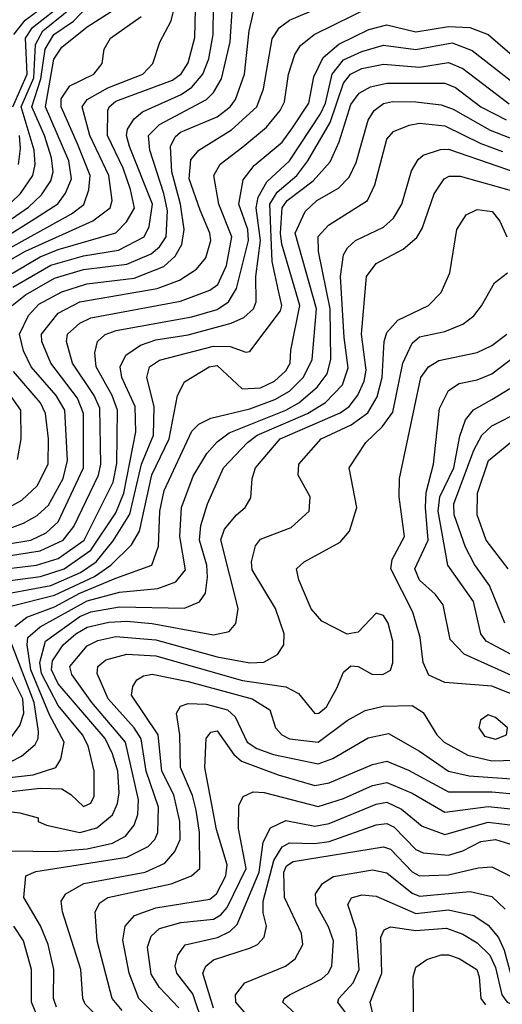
# Model space of a CAD drawing. Extents: x 501367 to 657802, y 482273 to 547541.
# Tile 558 of 656: x 593839 to 595174, y 532169 to 534896. Entities that reach past the tile are written whole.
import ezdxf

# ---------------------------------------------------------------- set-up
doc = ezdxf.new("R2010")
doc.units = 0

msp = doc.modelspace()

# ---------------------------------------------------------------- linework, layer by layer
at = {"layer": '0CON20XD'}
for points in [[(593745, 534295.3), (593863.1, 534376.9), (593898.7, 534411.3), (593925, 534450.3), (593930.9, 534475), (593926.1, 534513.9), (593907, 534575), (593872.2, 534655), (593897.2, 534732.8), (593908.6, 534815), (593933.3, 534855), (593987.5, 534892.5), (594046.7, 534955)], [(593822.3, 534855), (593854, 534895), (593945, 534962.9)], [(593655, 533419.7), (593869.7, 533455), (593912, 533475), (593944.9, 533505.1), (594015.1, 533655), (594014.9, 533805), (593998.1, 533848.1), (593924.3, 533945), (593899.7, 534005), (593898.7, 534025), (593945, 534083.6), (594005, 534115.1), (594218.5, 534151.5), (594280.7, 534175), (594327.8, 534205), (594353.8, 534236.2), (594367.4, 534285), (594364.8, 534305), (594338.2, 534368.2), (594307.5, 534455), (594312.4, 534507.6), (594334.1, 534535), (594425, 534590.8), (594495.1, 534654.9), (594513, 534705), (594537.1, 534842.9), (594556.6, 534873.4), (594585, 534894.8), (594718.3, 534951.7)], [(593707.8, 534172.2), (593854.8, 534255.2), (594040.8, 534339.2), (594089.2, 534375), (594094.5, 534395), (594084.9, 534464.9), (594032.9, 534575), (594011.7, 534655), (594025.6, 534675), (594082.3, 534707.7), (594179.6, 534745), (594207.3, 534775), (594226.2, 534833.8), (594257.3, 534892.7), (594267.7, 534935)], [(593776.3, 533406.4), (593895, 533424.7), (593959.1, 533455), (593988, 533492), (594057, 533635), (594063.5, 533665), (594060.2, 533820.2), (594044.6, 533855), (593984.8, 533945), (593967.8, 534005), (593971.2, 534025), (594005, 534055.5), (594035, 534070.6), (594283.3, 534116.7), (594365, 534147.4), (594387.2, 534162.8), (594411.1, 534215), (594425.9, 534295), (594389.9, 534385), (594376, 534465), (594393.7, 534496.3), (594455.7, 534544.3), (594521.5, 534598.5), (594559.8, 534645), (594571, 534669), (594582.1, 534745), (594599.8, 534800.2), (594615.3, 534825), (594653.3, 534855), (594815, 534934.8)], [(593789.2, 534365), (593840.9, 534415), (593874.6, 534465), (593881, 534495), (593878.2, 534535), (593842.9, 534655), (593877.5, 534735), (593882.1, 534827.9), (593902.1, 534865), (593988.7, 534935)], [(593797.8, 533482.2), (593848.8, 533501.2), (593886.9, 533523.1), (593918.3, 533551.7), (593959, 533625), (593970.5, 533675), (593963.3, 533815), (593939.6, 533855), (593870.3, 533935), (593849.1, 533979.1), (593837.8, 534025), (593863.3, 534076.8), (593891.5, 534108.5), (593955, 534142.8), (594024.4, 534165), (594155, 534180.3), (594237.4, 534212.6), (594268.4, 534241.6), (594286.8, 534273.2), (594293.4, 534315), (594283.2, 534385), (594259.8, 534475), (594256.2, 534545), (594268.7, 534571.3), (594283.4, 534585), (594385, 534627.3), (594420.8, 534655), (594435.6, 534675), (594460.7, 534745), (594473.4, 534865), (594492, 534945)], [(593817.8, 534105), (593855, 534133.7), (593935, 534180.6), (594015, 534204.1), (594135, 534219.3), (594202.3, 534247.7), (594225, 534267), (594243.6, 534295), (594247.1, 534367.1), (594237.5, 534415), (594198.6, 534535), (594195.2, 534575), (594225, 534606), (594355.1, 534674.9), (594375.2, 534695), (594397.4, 534732.6), (594420.6, 534835), (594427.2, 534935)], [(593819.2, 534155), (593925, 534216.2), (594015, 534242), (594112.1, 534257.9), (594182.8, 534295), (594197, 534323), (594206.2, 534385), (594142.3, 534545), (594134.3, 534575), (594137.1, 534592.9), (594155, 534621.8), (594178.8, 534641.2), (594285, 534689.2), (594315, 534709.4), (594344.9, 534745), (594361.8, 534788.2), (594374.1, 534855), (594374.9, 534935)], [(593819.5, 534655), (593859.3, 534745), (593855, 534845.3), (593873.5, 534875), (593963, 534945)], [(593755, 534266.8), (593879.5, 534345), (593943.6, 534386.4), (593965, 534415.8), (593982, 534455), (593974.7, 534505), (593909.8, 534655), (593933.4, 534786.6), (593955, 534819.8), (594025, 534876.5), (594102, 534925)], [(593767.5, 534165), (593895, 534239.3), (593945, 534259.7), (594105, 534306.3), (594133.8, 534336.2), (594155.8, 534374.2), (594145, 534426.2), (594124.9, 534484.9), (594081.5, 534575), (594082.7, 534645), (594086, 534655), (594105, 534670.3), (594261.3, 534728.7), (594285, 534746.2), (594305, 534776.8), (594322.9, 534847.1), (594324.9, 534925.1)], [(593785, 534249.7), (593981.5, 534358.5), (594015.7, 534384.3), (594030, 534425), (594033.3, 534465), (593998.1, 534551.9), (593953.3, 534655), (593953.3, 534676.7), (593977.2, 534712.8), (594043.5, 534745), (594066.5, 534775), (594072.4, 534815), (594089.4, 534845), (594174.9, 534905.1)], [(593706.3, 533363.7), (593885, 533385.1), (593945, 533403.7), (594016.7, 533455), (594096.9, 533615), (594107, 533667), (594109.1, 533815), (594094.4, 533855), (594050.3, 533935), (594046.8, 533973.2), (594053.5, 534005), (594075, 534023.9), (594105.5, 534035), (594315, 534073.4), (594385, 534093.6), (594416.8, 534115), (594438.2, 534151.8), (594471.5, 534285), (594469.5, 534315), (594445.4, 534385), (594457.2, 534452.8), (594487.4, 534492.6), (594565, 534557.2), (594593.1, 534596.9), (594639, 534665), (594652.3, 534737.7), (594678.8, 534791.2), (594721.5, 534828.5), (594805, 534868.8), (594855, 534882.4), (594935, 534862.3), (595025, 534877.8), (595084.4, 534874.4), (595135.1, 534855.1), (595215, 534786)], [(593735, 533332.4), (593895.9, 533354.1), (593961.6, 533375), (594035, 533426.5), (594105, 533530.3), (594126.5, 533585), (594159.9, 533755), (594157.7, 533825), (594121.6, 533905), (594116.6, 533935), (594132.6, 533967.4), (594173.1, 533995), (594215, 534009.7), (594305, 534023.6), (594424.2, 534055.8), (594458.7, 534071.3), (594485.6, 534095), (594492.7, 534115), (594491.8, 534185), (594505.3, 534284.7), (594493.2, 534375), (594498.5, 534405), (594522.8, 534447.2), (594585, 534505.2), (594670.8, 534635), (594684.4, 534665), (594702.9, 534745), (594735.1, 534784.9), (594785, 534808.1), (594845, 534825.4), (594935, 534814.1), (595035, 534832.1), (595091.2, 534811.2), (595208.4, 534718.4)], [(593755, 533297.8), (593925, 533329.4), (594006.4, 533365), (594050.4, 533395), (594097.6, 533452.4), (594143.4, 533526.6), (594175.8, 533665), (594209.1, 533745), (594210.8, 533825), (594190, 533905), (594197.5, 533935), (594225, 533952.8), (594375, 533992.2), (594420.8, 533990.8), (594464.3, 533975.7), (594475, 533977.1), (594560.2, 534090.2), (594563.9, 534105), (594555.1, 534145), (594536.8, 534226.8), (594531, 534385), (594551.5, 534418.5), (594605.4, 534465), (594636.2, 534505), (594698.2, 534611.8), (594735, 534720.5), (594754, 534745), (594785, 534760.8), (594845, 534772.8), (594945, 534765.1), (595025, 534777.4), (595065, 534760.6), (595193.3, 534663.3)], [(593817.7, 533272.3), (593935, 533302.2), (594045.7, 533354.3), (594090.9, 533385), (594148.2, 533441.8), (594170.1, 533479.9), (594204.3, 533635.7), (594252.6, 533735), (594274.8, 533855.2), (594295, 533892.7), (594362.5, 533935), (594385, 533938.8), (594454.1, 533874.1), (594505, 533876.5), (594543.3, 533895), (594575, 533923.4), (594587, 533945), (594589.1, 533980.9), (594613.8, 534105), (594564, 534274), (594560.4, 534305), (594565.3, 534375), (594578.3, 534395), (594650.4, 534449.6), (594697.4, 534502.6), (594722.5, 534557.6), (594755, 534660.9), (594777.7, 534692.3), (594809.7, 534710.3), (594855, 534720.1), (595015, 534720.3), (595045, 534708.7), (595114.3, 534655), (595185, 534618.5)], [(593824.6, 533215.4), (593858.4, 533241.6), (593935, 533270.2), (594005, 533307.7), (594105, 533349.6), (594204.6, 533385), (594222.4, 533437.6), (594226.5, 533535), (594238, 533592), (594315, 533756.2), (594334.2, 533775.8), (594367.1, 533792.9), (594475, 533818.4), (594545, 533844.2), (594585, 533867.5), (594623.9, 533906.1), (594648.1, 533955), (594660.3, 534095), (594601.1, 534305), (594628.5, 534365), (594661.1, 534395), (594720.5, 534429.5), (594750.4, 534459.6), (594769.4, 534500.6), (594802.5, 534617.5), (594819.5, 534645), (594845, 534663.8), (594870.6, 534669.4), (594935, 534669.1), (595005, 534660.7), (595038.6, 534648.6), (595140.3, 534590.3), (595195, 534568.7)], [(593745, 532789.6), (593875.4, 532804.6), (593938.9, 532825), (593952.3, 532847.7), (593962, 532895), (593921, 532971), (593869.1, 533095), (593858.8, 533165), (593861.2, 533185), (593895.4, 533214.6), (594025, 533286.8), (594115, 533310.3), (594220.8, 533320.8), (594270.4, 533339.6), (594297.3, 533372.7), (594281.6, 533465), (594286.1, 533545), (594318.4, 533631.6), (594356, 533695), (594385, 533727.3), (594417.9, 533752.1), (594574.8, 533815), (594611.1, 533835), (594661.7, 533878.3), (594689, 533915), (594699.6, 533955), (594697.9, 534095), (594665.6, 534254.4), (594664.3, 534295.7), (594693.3, 534326.7), (594800.9, 534395), (594821.6, 534438.4), (594855, 534565.5), (594873.1, 534586.9), (594916.1, 534603.9), (594945, 534609.7), (595015, 534602.6), (595115, 534553.2), (595175, 534530.7)], [(593834.9, 534495), (593840.8, 534539.2), (593838.3, 534575)], [(594035, 532725.9), (594044.2, 532745.8), (594044.8, 532814.8), (594028.4, 532885), (594012.6, 532915), (593945, 532996.4), (593899.2, 533085), (593894.4, 533115.6), (593910.3, 533175), (594005, 533243.1), (594035, 533256.5), (594115, 533270), (594295, 533265.9), (594336.2, 533283.8), (594352.5, 533307.5), (594358.2, 533351.8), (594356.2, 533385), (594336.5, 533455), (594339.6, 533495), (594358.6, 533555), (594402.4, 533655), (594469, 533725), (594496, 533745), (594634.8, 533805), (594685, 533835.8), (594732.1, 533885), (594748, 533932), (594736.1, 534016.1), (594726.4, 534185), (594735.1, 534244.9), (594745.5, 534264.5), (594767.7, 534285), (594845, 534321.9), (594873.3, 534346.7), (594896, 534385), (594922.6, 534477.4), (594941, 534509), (594955, 534521.1), (595003, 534537), (595025, 534537.7), (595215, 534472.3)], [(594438.9, 533525), (594462.1, 533545), (594478.6, 533571.4), (594481.7, 533625), (594491.1, 533655), (594559.4, 533735), (594725, 533807.2), (594750.4, 533825), (594773.9, 533856.1), (594791.6, 533895), (594797, 533925), (594784.3, 534025), (594797.9, 534185), (594825, 534221.2), (594899.5, 534260.5), (594937.5, 534292.5), (594952.1, 534317.9), (594986, 534414), (595012.9, 534455), (595027.3, 534462.7), (595057.2, 534462.8), (595215, 534418.6)], [(593815, 532594.5), (593935, 532592.6), (594025, 532599.2), (594095.1, 532614.9), (594131.2, 532635), (594155.6, 532665), (594165.5, 532695), (594166.9, 532735), (594131.3, 532895), (594037.8, 533005), (593982.7, 533082.7), (593976.8, 533105), (594025, 533162.1), (594055, 533176.4), (594105, 533187.9), (594215, 533178.4), (594385, 533131.6), (594475.2, 533114.8), (594513.8, 533116.2), (594551.7, 533138.3), (594569.6, 533165), (594570, 533195), (594546.2, 533265), (594482, 533372), (594480, 533395), (594490.7, 533439.3), (594505, 533457.5), (594589.9, 533490.1), (594640, 533535), (594642.2, 533575), (594609.6, 533635), (594610.8, 533665), (594672.8, 533735), (594756.3, 533773.7), (594802.4, 533807.6), (594828, 533852), (594841.5, 533905), (594847.6, 534005), (594855, 534030), (594885, 534064.2), (594970, 534105), (595005, 534140.8), (595029.2, 534195), (595048.4, 534315), (595074.1, 534355.9), (595105, 534370.4), (595146.5, 534365), (595167.7, 534337.7), (595186.3, 534295)], [(593940.8, 532160.8), (593932.2, 532185), (593932.9, 532265), (593917.5, 532335), (593896.5, 532386.5), (593850, 532465), (593855.7, 532525), (593883, 532537), (594135, 532576.5), (594193.8, 532606.2), (594212.3, 532625), (594220.7, 532645), (594222.2, 532715), (594188.1, 532815), (594174.4, 532904.4), (594154.9, 532935), (594083, 533015), (594053, 533085), (594054.7, 533105), (594077.3, 533122.7), (594135, 533139), (594215, 533134), (594455, 533066.2), (594575, 533048.6), (594610.3, 533030.3), (594655, 532974.7), (594666.4, 532975), (594687.4, 532992.6), (594716.3, 533045), (594735, 533089.2), (594755, 533106.2), (594775, 533104.3), (594815, 533082.6), (594845, 533083.2), (594865.1, 533094.9), (594871.4, 533115), (594871, 533175), (594858, 533225), (594845, 533245.8), (594825, 533252.5), (594775, 533200), (594745, 533194.2), (594675, 533230), (594645, 533264.5), (594611.2, 533345), (594604.5, 533375), (594625.5, 533395), (594725, 533449.2), (594750.9, 533479.1), (594771.3, 533545), (594750.4, 533655), (594796.7, 533725), (594841.9, 533768.1), (594871.1, 533808.9), (594899.1, 533945), (594925, 534000.6), (594945, 534018), (595015, 534032.6), (595065, 534053.2), (595095, 534075.9), (595116.2, 534103.9), (595152.8, 534167.2), (595188.1, 534195)], [(595233.8, 533015), (595145, 533049.9), (595015, 533060.4), (594970.6, 533080.6), (594955.3, 533115.3), (594946.4, 533185), (594926.3, 533255), (594865.6, 533375), (594869.1, 533400.9), (594903.2, 533465), (594888.8, 533575), (594889.4, 533625), (594948.9, 533905), (594969.7, 533935), (594998.2, 533951.8), (595104.7, 533974.7), (595145, 533993.9), (595186.5, 534025)], [(595275, 533045.7), (595068.7, 533138.7), (595029.8, 533179.8), (595010.3, 533275), (594988.4, 533305), (594945, 533344.2), (594931.8, 533375), (594969.3, 533455), (594961.2, 533545), (594963.2, 533586.8), (594984, 533665), (595000.8, 533819.2), (595025, 533868.8), (595055, 533888.3), (595105, 533898.9), (595145, 533915.6), (595230, 533980)], [(593775, 533527.7), (593844.1, 533565), (593887.2, 533605), (593917.6, 533665), (593918, 533735), (593909.7, 533805), (593896.1, 533835), (593821.6, 533921.6)], [(593832.2, 533677.8), (593842.7, 533735), (593841.7, 533815), (593767.8, 533917.8)], [(595325, 533070.1), (595129.5, 533175), (595114.8, 533195), (595094.8, 533285), (595023.1, 533385), (594997.1, 533535), (595001.4, 533575), (595040.2, 533655), (595057, 533743), (595072.1, 533787.9), (595094.6, 533815.4), (595145.4, 533844.6), (595195.1, 533874.9)], [(595181.2, 533225), (595164.6, 533265), (595138.9, 533328.9), (595096.8, 533386.8), (595072.7, 533435), (595040.9, 533525), (595040.4, 533555), (595095, 533703.5), (595117.2, 533745), (595145, 533771.6), (595225, 533812.3)], [(595190, 533375), (595129.4, 533455), (595104.6, 533524.6), (595105.8, 533585), (595136, 533675), (595305, 533813.5)], [(593755, 532709.2), (593839.1, 532699.1), (593890, 532685), (593890, 532675), (593912.5, 532665), (594005.1, 532645.1), (594052.4, 532657.6), (594095, 532694.2), (594109.4, 532725), (594113.4, 532755), (594109.9, 532815), (594095, 532862.5), (594074.6, 532905), (593945, 533056.8), (593926.1, 533095), (593929.7, 533120.3), (593958.4, 533165), (593993.9, 533195), (594025, 533213.6), (594085, 533227.1), (594135, 533229.9), (594205, 533224), (594375, 533192.6), (594418.6, 533201.4), (594436.4, 533223.6), (594443.3, 533265), (594394.8, 533455.2), (594405, 533485.4), (594438.9, 533525)], [(593809.5, 532900.5), (593838.9, 532941.1), (593850.1, 532975), (593846.8, 533015), (593761.6, 533185)], [(593815, 532841.6), (593843.7, 532856.3), (593881.2, 532888.8), (593889.4, 532905), (593890.1, 532925), (593878.5, 533005), (593809.5, 533185)], [(594084.7, 532104.7), (594019.7, 532169.7), (594013.2, 532185), (594007.3, 532265), (593957, 532425), (593952.8, 532455), (593966.5, 532475), (594016.1, 532503.9), (594185.5, 532534.5), (594240.5, 532559.5), (594268.1, 532591.9), (594282.6, 532625), (594282, 532675), (594265, 532749.2), (594231.6, 532815), (594221.5, 532915), (594147.5, 533025), (594151.2, 533048.8), (594162.6, 533067.4), (594181, 533079), (594205, 533083.3), (594305, 533063.1), (594482.3, 533015), (594530.8, 532985), (594546.2, 532935), (594563.6, 532915), (594585, 532904.1), (594665, 532895.5), (594745.1, 532954.9), (594795, 532982.7), (594844.8, 532994.8), (594925, 532996.2), (594955, 532976.9), (594992.9, 532915), (595012.9, 532895), (595078.9, 532858.9), (595145, 532843.1), (595307.5, 532847.5)], [(594121.9, 532151.9), (594094.8, 532185), (594053.1, 532345), (594047.4, 532425), (594060.4, 532449.6), (594082.5, 532465), (594257.8, 532502.2), (594313.8, 532525), (594336.9, 532545), (594336.1, 532645), (594326.9, 532706.9), (594317.2, 532747.2), (594283.7, 532825), (594281.9, 532915), (594272.7, 532975), (594283.3, 532995), (594305, 533002.1), (594355, 533000.6), (594413.4, 532985), (594434.9, 532964.9), (594468.4, 532895), (594495, 532877.1), (594540.5, 532860.5), (594665, 532835.2), (594705, 532849.8), (594802.8, 532907.2), (594859.2, 532919.2), (594945, 532869.8), (595025, 532814.3), (595082.2, 532802.2), (595225, 532791.7)], [(595155, 532903.8), (595186.2, 532915), (595188.6, 532935), (595155, 532963.3), (595135, 532971.1), (595113.9, 532956.1), (595109.5, 532935), (595125, 532911.8), (595155, 532903.8)], [(594354.8, 532905), (594367.3, 532922.7), (594385, 532926.5), (594430.9, 532860.9), (594452.4, 532842.4), (594554.1, 532804.1), (594655, 532774.6), (594695, 532782.2), (594815, 532833.3), (594855, 532842), (594915, 532817.1), (595025, 532757.4), (595145, 532757.3), (595215, 532750.7)], [(594236.3, 532116.3), (594167.8, 532185), (594141.2, 532255), (594123.8, 532346.2), (594130, 532385), (594156.1, 532415), (594215, 532436), (594365, 532460.2), (594383.5, 532475), (594408.7, 532525), (594412.9, 532555), (594383, 532653), (594351.2, 532825), (594354.8, 532905)], [(594279.2, 532159.2), (594225, 532215.8), (594202.5, 532252.5), (594192.4, 532327.6), (594202, 532358), (594225, 532378.9), (594284.1, 532395.9), (594375, 532405.1), (594395, 532416.7), (594412.5, 532437.5), (594465.5, 532545), (594444.4, 532655.6), (594445, 532720), (594456.9, 532745), (594485, 532757.4), (594515, 532755.8), (594665, 532716.6), (594735, 532738.7), (594815, 532774.9), (594855, 532783), (594925, 532753.4), (595015, 532700.8), (595135, 532716.4), (595215, 532708.7)], [(593799.7, 532069.7), (593772.4, 532265), (593745.7, 532305.7), (593651, 532391), (593622.4, 532452.4), (593611.2, 532535), (593612.8, 532587.2), (593621.9, 532638.1), (593644.6, 532695.4), (593675.8, 532725), (593725, 532748), (593895, 532767.7), (593955, 532765.5), (593980.4, 532750.4), (594015, 532717), (594035, 532725.9)], [(594347.9, 532107.9), (594318.1, 532198.1), (594273.7, 532255), (594269, 532275), (594275.7, 532305), (594296.2, 532333.8), (594386.3, 532353.7), (594419.7, 532370.3), (594440, 532390), (594501.5, 532535), (594512, 532618), (594532.2, 532657.8), (594575, 532677.9), (594655, 532662.3), (594695, 532669.6), (594825, 532723.4), (594855, 532729.1), (594895, 532709.5), (594952.3, 532662.3), (595015, 532639.6), (595135, 532673.8), (595225, 532662)], [(594375, 532157.9), (594345.5, 532255), (594353.4, 532275), (594375, 532292), (594477.3, 532325), (594496.8, 532335), (594514.7, 532355), (594521.7, 532385), (594512.6, 532422.6), (594512.4, 532455), (594542.3, 532567.7), (594565, 532604.8), (594585, 532616.3), (594655, 532614.5), (594695, 532620.1), (594825, 532666), (594855, 532669.8), (594875, 532659.5), (594935, 532598), (594955, 532588.3), (595025, 532582), (595065, 532594.3), (595115, 532620.2), (595155, 532625.1), (595215, 532607.3)], [(594465, 532141.8), (594436.7, 532175), (594435.9, 532195), (594461.3, 532228.7), (594574.4, 532275), (594601.1, 532295), (594622.1, 532335), (594618.6, 532365), (594571.1, 532465), (594569.3, 532535), (594577.1, 532552.9), (594595, 532564.3), (594845, 532605.2), (594865, 532598.4), (594925, 532536.1), (594945, 532524.6), (595025, 532527.3), (595107.3, 532547.3), (595145, 532549.6), (595195.4, 532525)], [(594602.2, 532142.2), (594566.9, 532175), (594570.4, 532185), (594585.4, 532195), (594675, 532239.4), (594692.4, 532255), (594702.6, 532275), (594707.3, 532345), (594693.4, 532383.4), (594659, 532445), (594657.2, 532475), (594676.3, 532503.7), (594706.8, 532523.2), (594815, 532541.8), (594855, 532533), (594925, 532476.4), (594945, 532468.5), (595085, 532481.6), (595145, 532467.6), (595182.2, 532432.2)], [(594764, 532114), (594719.2, 532175), (594721.8, 532185), (594761.3, 532228.7), (594778.4, 532265), (594769.3, 532375), (594746.7, 532445), (594756.5, 532463.5), (594785, 532472.4), (594825, 532468.4), (594935, 532420.8), (595025, 532430.7), (595095, 532414.5), (595135, 532388.3), (595163.6, 532353.6), (595179.3, 532319.3), (595200.1, 532240.1), (595225, 532201.7), (595277.8, 532187.8), (595377.4, 532177.4), (595435, 532149.8)], [(593904.1, 532095), (593871.6, 532175), (593870.7, 532265), (593849.1, 532345), (593822, 532385)], [(594833.7, 532065), (594808, 532175), (594840.7, 532255), (594838.1, 532355), (594847.3, 532375), (594865, 532383.8), (594935, 532373.6), (595019.8, 532379.8), (595065, 532363.5), (595105, 532339), (595139.3, 532305), (595155, 532270.6), (595172.5, 532195), (595187.2, 532175), (595225, 532159.3)], [(594929.5, 532115), (594927.4, 532245), (594935, 532271.8), (594965, 532292.7), (595005, 532305.7), (595025, 532306.1), (595055, 532295.7), (595103.3, 532265), (595110.4, 532245), (595114.7, 532185), (595127.6, 532167.6)]]:
    msp.add_lwpolyline(points, dxfattribs=at)

doc.saveas('drawing.dxf')
